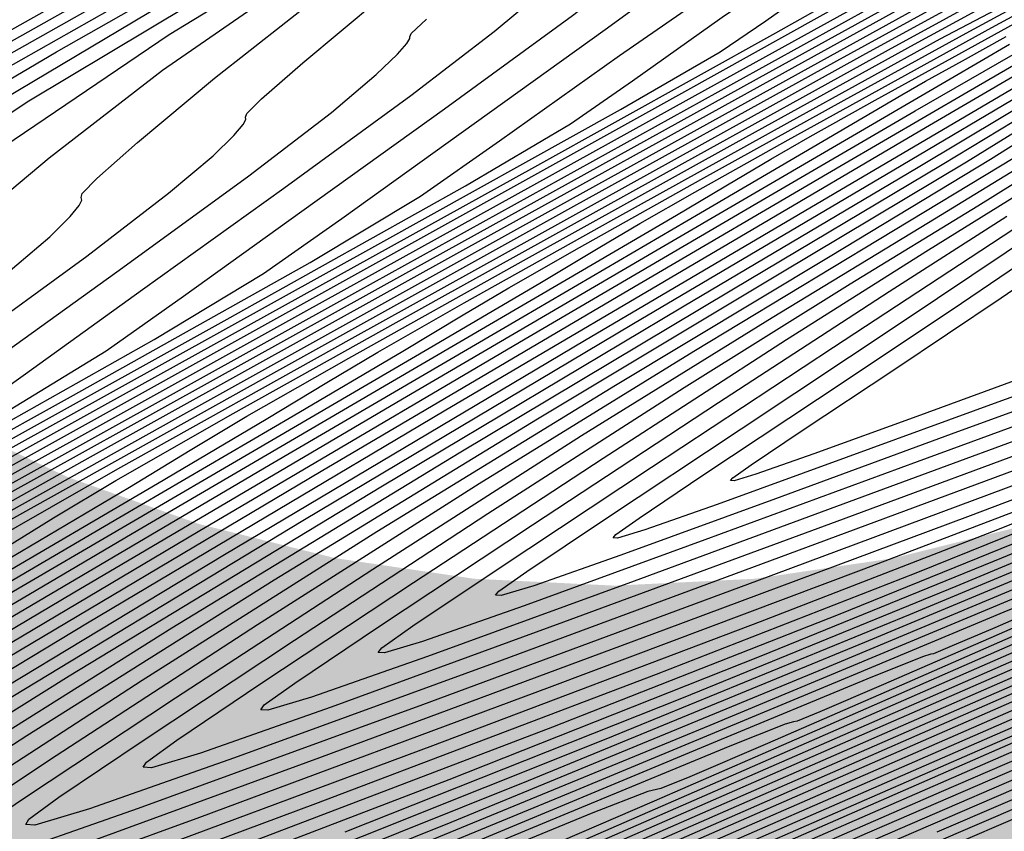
# Model space of a CAD drawing. Extents: x 3249832 to 3255657, y 13789405 to 13793316.
# Tile 344 of 656: x 3254711.84 to 3254717, y 13790579.09 to 13790583.34. Entities that reach past the tile are written whole.
import ezdxf

# ---------------------------------------------------------------- set-up
doc = ezdxf.new("R2010")
doc.units = 0
doc.header["$LTSCALE"] = 100
doc.header["$MEASUREMENT"] = 0
for name, color, linetype in [('GRATIO_CON', 10, 'CONTINUOUS'), ('GRATIO_ICON', 7, 'CONTINUOUS'), ('TARGETS_EAST', 7, 'CONTINUOUS')]:
    doc.layers.add(name, color=color, linetype=linetype)
doc.styles.add('Gratio_032316_contours$0$symbol', font='symbol.shx')
doc.linetypes.add('Gratio_032316_contours$0$DEPRESSION', pattern='A,0.3,["%",Gratio_032316_contours$0$symbol,S=0.05,R=180,X=0,Y=0],0.0001', length=0.3001)

# ---------------------------------------------------------------- blocks, each defined once
blk = doc.blocks.new('Gratio_032316_contours')
at = {"layer": 'GRATIO_CON', "color": 5, "linetype": 'Continuous', "flags": 128}
for points in [[(3254710.3587, 13790582.4219), (3254712.7291, 13790583.7564), (3254714.6896, 13790584.8521), (3254715.7751, 13790585.4686), (3254716.1701, 13790585.7071), (3254716.221, 13790585.7544), (3254716.2168, 13790585.7662), (3254716.2147, 13790585.7742), (3254716.2138, 13790585.779), (3254716.2163, 13790585.7824), (3254716.2349, 13790585.7914), (3254716.285, 13790585.8145), (3254716.3743, 13790585.856), (3254716.4793, 13790585.9048), (3254716.5687, 13790585.9461), (3254716.6667, 13790585.9891), (3254717.0186, 13790586.141), (3254717.9253, 13790586.5331), (3254719.5618, 13790587.2394), (3254721.6001, 13790588.105), (3254723.5867, 13790588.9177), (3254725.1595, 13790589.5097), (3254726.3237, 13790589.8906), (3254727.1764, 13790590.1143)], [(3254710.9166, 13790582.6724), (3254713.0752, 13790583.8906), (3254714.8547, 13790584.888), (3254715.8383, 13790585.451), (3254716.1948, 13790585.6717), (3254716.2394, 13790585.7183), (3254716.2347, 13790585.7313), (3254716.2323, 13790585.7394), (3254716.2314, 13790585.7439), (3254716.2759, 13790585.7651), (3254716.5879, 13790585.9004), (3254717.4346, 13790586.2669), (3254718.9689, 13790586.9291), (3254720.8885, 13790587.7431), (3254722.7769, 13790588.5127), (3254724.2999, 13790589.0821), (3254725.4523, 13790589.4565), (3254726.3108, 13790589.6812), (3254726.9443, 13790589.799), (3254727.3896, 13790589.8421)], [(3254711.4745, 13790582.923), (3254713.4214, 13790584.0249), (3254715.0198, 13790584.9239), (3254715.9014, 13790585.4335), (3254716.2196, 13790585.6362), (3254716.2579, 13790585.6816), (3254716.2528, 13790585.6948), (3254716.2505, 13790585.7021), (3254716.2502, 13790585.705), (3254716.2897, 13790585.7221), (3254716.5628, 13790585.8388), (3254717.3024, 13790586.1575), (3254718.6446, 13790586.7356), (3254720.3392, 13790587.4516), (3254722.0389, 13790588.1389), (3254723.4616, 13790588.6638), (3254724.5834, 13790589.0236), (3254725.4451, 13790589.248), (3254726.0855, 13790589.3672), (3254726.5354, 13790589.4112), (3254726.8236, 13790589.4102), (3254726.984, 13790589.3911), (3254727.0708, 13790589.3672), (3254727.1431, 13790589.3483)], [(3254710.4145, 13790582.2199), (3254712.0325, 13790583.1735), (3254713.7675, 13790584.1592), (3254715.1849, 13790584.9598), (3254715.9646, 13790585.4159), (3254716.2443, 13790585.6006), (3254716.2764, 13790585.6449), (3254716.2708, 13790585.6584), (3254716.2688, 13790585.6647), (3254716.2689, 13790585.6661), (3254716.3035, 13790585.6791), (3254716.5377, 13790585.7772), (3254717.1703, 13790586.0481), (3254718.3204, 13790586.5422), (3254719.7898, 13790587.1601), (3254721.301, 13790587.765)], [(3254710.9226, 13790582.2762), (3254711.887, 13790582.9167), (3254713.1483, 13790583.6745), (3254714.4597, 13790584.4278), (3254715.5151, 13790585.0318), (3254716.0909, 13790585.3812), (3254716.2943, 13790585.5293), (3254716.3154, 13790585.5687), (3254716.3337, 13790585.5874), (3254716.4878, 13790585.6532), (3254716.906, 13790585.8293), (3254717.6718, 13790586.1553), (3254718.6911, 13790586.5771), (3254719.8251, 13790587.0174), (3254720.9468, 13790587.4089)], [(3254711.7558, 13790582.6771), (3254712.6233, 13790583.265), (3254713.7062, 13790583.9249), (3254714.8061, 13790584.5614), (3254715.6811, 13790585.0655), (3254716.1561, 13790585.3589), (3254716.3225, 13790585.486), (3254716.3382, 13790585.5225), (3254716.3505, 13790585.5392), (3254716.4645, 13790585.5885), (3254716.7746, 13790585.7186), (3254717.3478, 13790585.9614), (3254718.1418, 13790586.2856), (3254719.0872, 13790586.6436), (3254720.1085, 13790586.9906), (3254721.1081, 13790587.2919), (3254721.9825, 13790587.5155)], [(3254711.5909, 13790582.2803), (3254711.9945, 13790582.6187), (3254712.589, 13790583.078), (3254713.3596, 13790583.6134), (3254714.2642, 13790584.1753), (3254715.1526, 13790584.6949), (3254715.8475, 13790585.0986), (3254716.2223, 13790585.335), (3254716.352, 13790585.4406), (3254716.3625, 13790585.4738), (3254716.3686, 13790585.4887), (3254716.4421, 13790585.5224), (3254716.6436, 13790585.6072), (3254717.0239, 13790585.7674)], [(3254711.767, 13790582.0088), (3254711.9973, 13790582.2034), (3254712.1048, 13790582.3104), (3254712.1519, 13790582.3682), (3254712.165, 13790582.3967), (3254712.1616, 13790582.4106), (3254712.1675, 13790582.4316), (3254712.2432, 13790582.509), (3254712.4576, 13790582.6986), (3254712.8601, 13790583.0366), (3254713.4222, 13790583.4789), (3254714.0958, 13790583.9618), (3254714.8221, 13790584.4257), (3254715.4991, 13790584.8283), (3254716.014, 13790585.1317), (3254716.2884, 13790585.3112), (3254716.3815, 13790585.3951), (3254716.3867, 13790585.425), (3254716.3867, 13790585.4383), (3254716.4196, 13790585.4562), (3254716.5126, 13790585.4958), (3254716.6999, 13790585.5733), (3254717.0433, 13790585.7024)], [(3254728.5498, 13790585.251), (3254726.1634, 13790583.9218), (3254723.3518, 13790582.3661), (3254720.9598, 13790581.0479), (3254719.6212, 13790580.3147), (3254719.126, 13790580.0478), (3254719.0532, 13790580.0123), (3254719.0038, 13790579.9919), (3254718.6668, 13790579.846), (3254717.7531, 13790579.453), (3254716.0492, 13790578.7221)], [(3254711.6487, 13790581.5165), (3254712.381, 13790582.0428), (3254713.0402, 13790582.524), (3254713.4734, 13790582.8564), (3254713.7087, 13790583.0544), (3254713.8193, 13790583.162), (3254713.8692, 13790583.2182), (3254713.8849, 13790583.2433), (3254713.8838, 13790583.2531), (3254713.8921, 13790583.27), (3254713.9711, 13790583.3448)], [(3254727.2264, 13790584.6203), (3254725.1629, 13790583.471), (3254722.7314, 13790582.1264), (3254720.6623, 13790580.9881), (3254719.5033, 13790580.3569), (3254719.0733, 13790580.1296), (3254719.0088, 13790580.1022), (3254719.0068, 13790580.1047), (3254719.0062, 13790580.1043), (3254719.0066, 13790580.1021), (3254718.9698, 13790580.0833), (3254718.7076, 13790579.9681), (3254717.9944, 13790579.6605), (3254716.6468, 13790579.082)], [(3254711.4682, 13790581.1994), (3254711.8701, 13790581.4859), (3254712.4837, 13790581.9275), (3254713.2233, 13790582.4586), (3254713.889, 13790582.9445), (3254714.3266, 13790583.2802), (3254714.5644, 13790583.4799), (3254714.6766, 13790583.5878), (3254714.7278, 13790583.6431), (3254714.7449, 13790583.6666), (3254714.745, 13790583.6743), (3254714.7535, 13790583.6885), (3254714.8281, 13790583.757), (3254715.0344, 13790583.9341), (3254715.4057, 13790584.2461), (3254715.8448, 13790584.6085), (3254716.222, 13790584.9085), (3254716.4396, 13790585.0627), (3254716.5278, 13790585.104), (3254716.5486, 13790585.0942), (3254716.5631, 13790585.0868), (3254716.6281, 13790585.1028), (3254716.7994, 13790585.1548), (3254717.1139, 13790585.248)], [(3254727.646, 13790584.9184), (3254726.5647, 13790584.3049), (3254724.6626, 13790583.2456), (3254722.4212, 13790582.0066), (3254720.5135, 13790580.9583), (3254719.4444, 13790580.3779), (3254719.0472, 13790580.1698), (3254718.9875, 13790580.1446), (3254718.9539, 13790580.1314), (3254718.7281, 13790580.0318), (3254718.115, 13790579.7655), (3254716.9457, 13790579.2622), (3254715.1564, 13790578.4904)], [(3254711.7259, 13790581.2608), (3254712.2925, 13790581.6055), (3254712.6988, 13790581.8934), (3254713.3187, 13790582.3384), (3254714.0657, 13790582.8745), (3254714.7379, 13790583.3651), (3254715.1797, 13790583.7041), (3254715.4199, 13790583.9059), (3254715.5333, 13790584.0151), (3254715.5914, 13790584.0767), (3254715.6528, 13790584.137), (3254715.7727, 13790584.2429), (3254715.9847, 13790584.4226), (3254716.2358, 13790584.6307), (3254716.4514, 13790584.8033), (3254716.5754, 13790584.8931), (3254716.6247, 13790584.9193), (3254716.6347, 13790584.9179), (3254716.6383, 13790584.9192), (3254716.6592, 13790584.9309), (3254716.7183, 13790584.955), (3254716.8354, 13790584.9917), (3254717.024, 13790585.0332)], [(3254727.408, 13790584.8534), (3254726.8947, 13790584.5522), (3254725.903, 13790583.9896), (3254724.1624, 13790583.0203), (3254722.1111, 13790581.8867), (3254720.3647, 13790580.9284), (3254719.3854, 13790580.399), (3254719.0209, 13790580.2104), (3254718.9656, 13790580.1886), (3254718.9373, 13790580.1778), (3254718.7486, 13790580.0935), (3254718.2357, 13790579.8696), (3254717.2446, 13790579.4421), (3254715.6608, 13790578.758)], [(3254711.3155, 13790580.9743), (3254712.5441, 13790581.6653), (3254713.1168, 13790582.0116), (3254713.5275, 13790582.3008), (3254714.1537, 13790582.7494), (3254714.908, 13790583.2903), (3254715.5868, 13790583.7857)], [(3254727.1082, 13790584.749), (3254726.6255, 13790584.4684), (3254726.1434, 13790584.1859), (3254725.2413, 13790583.6742), (3254723.6621, 13790582.7948), (3254721.801, 13790581.7666), (3254720.2165, 13790580.8975), (3254719.3276, 13790580.4178), (3254718.9964, 13790580.2475), (3254718.9457, 13790580.2286), (3254718.9225, 13790580.2206), (3254718.7702, 13790580.153), (3254718.3569, 13790579.9726), (3254717.5437, 13790579.6217), (3254716.1652, 13790579.0255)], [(3254705.9116, 13790577.8646), (3254708.1175, 13790579.1005), (3254710.7169, 13790580.5458), (3254712.9274, 13790581.7729), (3254714.1757, 13790582.4708), (3254714.7262, 13790582.7961), (3254715.0524, 13790583.0219), (3254715.5221, 13790583.355), (3254716.08, 13790583.7363), (3254716.5646, 13790584.0399), (3254716.8538, 13790584.174), (3254716.982, 13790584.1819), (3254717.0224, 13790584.1408), (3254717.099, 13790584.1397), (3254717.5383, 13790584.3161), (3254718.7171, 13790584.8192), (3254720.8259, 13790585.7202), (3254723.3083, 13790586.7772), (3254725.4214, 13790587.6704), (3254726.6744, 13790588.1882), (3254727.5859, 13790588.5544)], [(3254727.2905, 13790584.9555), (3254726.3459, 13790584.4268), (3254725.5434, 13790583.9762), (3254725.0607, 13790583.6982), (3254724.6407, 13790583.4535), (3254723.918, 13790583.0435), (3254722.6617, 13790582.344), (3254721.181, 13790581.5263), (3254719.92, 13790580.8356), (3254719.2121, 13790580.4553), (3254718.9475, 13790580.3215), (3254718.9062, 13790580.3083), (3254718.8929, 13790580.3062), (3254718.8136, 13790580.272), (3254718.5994, 13790580.1786), (3254718.1418, 13790579.9809), (3254717.1739, 13790579.5607), (3254715.3891, 13790578.7816)], [(3254706.6505, 13790578.2292), (3254708.8775, 13790579.476), (3254711.5017, 13790580.9344), (3254713.7333, 13790582.1722), (3254714.9891, 13790582.8719), (3254715.5116, 13790583.1747), (3254715.7499, 13790583.3365), (3254716.0604, 13790583.5567), (3254716.4291, 13790583.8087), (3254716.7495, 13790584.0094), (3254716.9406, 13790584.0981), (3254717.0252, 13790584.1039), (3254717.0515, 13790584.0781), (3254717.1178, 13790584.0869), (3254717.5212, 13790584.2551), (3254718.6086, 13790584.7221), (3254720.5548, 13790585.555), (3254722.8462, 13790586.5312), (3254724.7967, 13790587.3557), (3254725.9591, 13790587.8362), (3254726.8409, 13790588.1912), (3254728.1881, 13790588.742)], [(3254727.3334, 13790585.034), (3254726.5251, 13790584.5772), (3254725.5714, 13790584.044), (3254724.761, 13790583.5897), (3254724.2782, 13790583.3132), (3254723.8894, 13790583.0872), (3254723.2563, 13790582.7281), (3254722.1614, 13790582.1186), (3254720.871, 13790581.4061), (3254719.7718, 13790580.8047), (3254719.1543, 13790580.4741), (3254718.9231, 13790580.3585), (3254718.8864, 13790580.3481), (3254718.8781, 13790580.349), (3254718.8352, 13790580.3314), (3254718.7206, 13790580.2816), (3254718.4409, 13790580.1605), (3254717.6783, 13790579.8282), (3254716.0589, 13790579.1198), (3254713.414, 13790577.9607)], [(3254707.3893, 13790578.5938), (3254709.6376, 13790579.8515), (3254712.2865, 13790581.3229), (3254714.5393, 13790582.5715), (3254715.8025, 13790583.2729), (3254716.297, 13790583.5533), (3254716.4474, 13790583.6511), (3254716.5986, 13790583.7584), (3254716.7783, 13790583.8812), (3254716.9344, 13790583.9789), (3254717.0275, 13790584.0223), (3254717.0685, 13790584.0259), (3254717.0807, 13790584.0155), (3254717.1366, 13790584.0341), (3254717.5041, 13790584.1941), (3254718.5, 13790584.625), (3254720.2837, 13790585.3899), (3254722.384, 13790586.2852), (3254724.1719, 13790587.0411), (3254725.2438, 13790587.4841), (3254726.0958, 13790587.8279), (3254727.4497, 13790588.3828)], [(3254727.0926, 13790584.9615), (3254726.5761, 13790584.6593), (3254725.7598, 13790584.1988), (3254724.7969, 13790583.6611), (3254723.9786, 13790583.2033), (3254723.4958, 13790582.9281), (3254723.1381, 13790582.721), (3254722.5946, 13790582.4128), (3254721.6612, 13790581.8931), (3254720.561, 13790581.286), (3254719.6235, 13790580.7737), (3254719.0206, 13790580.4595), (3254718.2915, 13790580.1291), (3254716.8174, 13790579.4889), (3254714.2343, 13790578.3611)], [(3254708.1214, 13790578.9547), (3254710.3824, 13790580.2187), (3254713.0458, 13790581.699), (3254715.3103, 13790582.9569), (3254716.5747, 13790583.6637), (3254717.0391, 13790583.9291), (3254717.1039, 13790583.9728), (3254717.1504, 13790583.998), (3254717.4838, 13790584.1438), (3254718.3901, 13790584.5327), (3254720.0122, 13790585.2261), (3254721.9218, 13790586.0394), (3254723.5472, 13790586.7264), (3254724.5284, 13790587.1321), (3254725.3508, 13790587.4647), (3254726.7113, 13790588.0236), (3254729.0535, 13790588.9994)], [(3254728.2301, 13790585.6966), (3254726.9636, 13790584.9582), (3254726.3407, 13790584.5885), (3254725.8187, 13790584.2846), (3254724.9945, 13790583.8205), (3254724.0224, 13790583.2783), (3254723.1962, 13790582.8169), (3254722.7134, 13790582.5431), (3254722.3868, 13790582.3547), (3254721.9329, 13790582.0974), (3254721.161, 13790581.6677), (3254720.251, 13790581.1656), (3254719.4756, 13790580.7422), (3254718.968, 13790580.479), (3254718.3045, 13790580.1798), (3254716.9218, 13790579.5789), (3254714.4934, 13790578.5182)], [(3254708.2229, 13790578.9024), (3254709.3309, 13790579.5354), (3254711.2966, 13790580.6341), (3254713.6124, 13790581.9199), (3254715.5821, 13790583.0104), (3254716.6832, 13790583.6194), (3254717.0889, 13790583.8442), (3254717.1466, 13790583.8778), (3254717.1457, 13790583.8811), (3254717.1445, 13790583.8855), (3254717.1434, 13790583.8904), (3254717.1807, 13790583.9111), (3254717.4473, 13790584.0289), (3254718.1722, 13790584.3412), (3254719.4698, 13790584.8966), (3254720.9974, 13790585.5475), (3254722.2978, 13790586.0971), (3254723.0978, 13790586.428), (3254723.8608, 13790586.7382), (3254725.2345, 13790587.3052), (3254727.6189, 13790588.3002)], [(3254729.0546, 13790586.2845), (3254726.764, 13790584.9663), (3254725.4728, 13790584.2164), (3254724.8369, 13790583.8425), (3254724.304, 13790583.5352), (3254723.4639, 13790583.0639), (3254722.4734, 13790582.5126), (3254721.6314, 13790582.0441), (3254721.1485, 13790581.773), (3254720.8841, 13790581.6222), (3254720.6095, 13790581.4667), (3254720.1606, 13790581.2168), (3254719.6312, 13790580.9249), (3254719.1798, 13790580.679), (3254718.863, 13790580.5174), (3254718.3308, 13790580.2803), (3254717.1312, 13790579.7582), (3254715.0119, 13790578.8318)], [(3254708.4393, 13790578.9555), (3254708.9096, 13790579.2396), (3254709.9357, 13790579.8257), (3254711.7536, 13790580.8419), (3254713.8956, 13790582.031), (3254715.7174, 13790583.0395), (3254716.7359, 13790583.6025), (3254717.1114, 13790583.8099), (3254717.1651, 13790583.8402), (3254717.1647, 13790583.8422), (3254717.164, 13790583.8453), (3254717.1631, 13790583.8492), (3254717.1958, 13790583.8677), (3254717.429, 13790583.9714), (3254718.0632, 13790584.2455), (3254719.1986, 13790584.7319), (3254720.5353, 13790585.3015), (3254721.6731, 13790585.7825), (3254722.3824, 13790586.0759), (3254723.1158, 13790586.375), (3254724.4961, 13790586.946), (3254726.9015, 13790587.9506), (3254729.7318, 13790589.1319)], [(3254728.3425, 13790585.9306), (3254726.0309, 13790584.6011), (3254724.7275, 13790583.8456), (3254724.085, 13790583.4695), (3254723.5467, 13790583.1605), (3254722.6986, 13790582.6855), (3254721.6989, 13790582.1298), (3254720.849, 13790581.6576), (3254720.3661, 13790581.3879), (3254720.1328, 13790581.256), (3254719.9478, 13790581.1513), (3254719.6603, 13790580.9913), (3254719.3214, 13790580.8045), (3254719.0322, 13790580.6472), (3254718.8691, 13790580.5616), (3254718.8072, 13790580.5326), (3254718.7963, 13790580.5313), (3254718.7368, 13790580.5079), (3254718.3316, 13790580.3315), (3254717.2341, 13790579.8504), (3254715.2707, 13790578.9893)], [(3254708.2902, 13790578.7824), (3254708.8295, 13790579.1058), (3254709.155, 13790579.3104), (3254709.5964, 13790579.5768), (3254710.5404, 13790580.1161), (3254712.2107, 13790581.0497), (3254714.1787, 13790582.1422), (3254715.8526, 13790583.0686), (3254716.7886, 13790583.5857), (3254717.1338, 13790583.7764), (3254717.1833, 13790583.8054), (3254717.2116, 13790583.8216), (3254717.4113, 13790583.9122), (3254717.9545, 13790584.1489), (3254718.9275, 13790584.5669), (3254720.0731, 13790585.0555), (3254721.0483, 13790585.4679), (3254721.6671, 13790585.7239), (3254722.3708, 13790586.0117), (3254723.7577, 13790586.5868), (3254726.1842, 13790587.601), (3254729.0395, 13790588.7933)], [(3254727.6304, 13790585.5767), (3254725.2978, 13790584.2359), (3254723.9821, 13790583.4747), (3254723.3331, 13790583.0965), (3254722.7893, 13790582.7858), (3254721.9333, 13790582.3072), (3254720.9245, 13790581.7469), (3254720.0665, 13790581.2712), (3254719.5836, 13790581.0029), (3254719.3815, 13790580.8897), (3254719.2861, 13790580.836), (3254719.1601, 13790580.7659), (3254719.0115, 13790580.6842), (3254718.8844, 13790580.6156), (3254718.8123, 13790580.5787), (3254718.7844, 13790580.5668), (3254718.7788, 13790580.5669), (3254718.7241, 13790580.545), (3254718.3507, 13790580.3824), (3254717.3392, 13790579.9392), (3254715.5301, 13790579.1457), (3254713.4018, 13790578.2134)], [(3254708.1392, 13790578.63), (3254709.002, 13790579.1372), (3254709.5465, 13790579.4628), (3254709.8707, 13790579.6652), (3254710.2831, 13790579.914), (3254711.1451, 13790580.4064), (3254712.6678, 13790581.2575), (3254714.4618, 13790582.2533), (3254715.9878, 13790583.0977), (3254716.8413, 13790583.5688), (3254717.1564, 13790583.7423), (3254717.2019, 13790583.7682), (3254717.2258, 13790583.7815), (3254717.3925, 13790583.8569), (3254717.8453, 13790584.0541), (3254718.6562, 13790584.4024), (3254719.6109, 13790584.8096), (3254720.4236, 13790585.1532), (3254720.9518, 13790585.3718), (3254721.6257, 13790585.6485), (3254723.0193, 13790586.2276), (3254725.4669, 13790587.2514), (3254728.3471, 13790588.4547)], [(3254729.7979, 13790586.8776), (3254726.9184, 13790585.2228), (3254724.5647, 13790583.8708), (3254723.2378, 13790583.1044), (3254722.5896, 13790582.7282), (3254722.0602, 13790582.4267), (3254721.2317, 13790581.9642), (3254720.2552, 13790581.4228), (3254719.424, 13790580.9639), (3254718.9096, 13790580.6872), (3254718.3959, 13790580.4448), (3254717.4452, 13790580.027), (3254715.7898, 13790579.302), (3254713.8428, 13790578.4494)], [(3254711.6567, 13790580.5884), (3254712.3546, 13790580.9871), (3254713.5819, 13790581.6731), (3254715.0281, 13790582.4756), (3254716.2586, 13790583.1558), (3254716.9475, 13790583.5349), (3254717.2026, 13790583.6738), (3254717.2402, 13790583.6936), (3254717.2552, 13790583.7011), (3254717.3554, 13790583.7462), (3254717.6272, 13790583.8645), (3254718.1137, 13790584.0734), (3254718.6865, 13790584.3178), (3254719.1742, 13790584.5239), (3254719.5211, 13790584.6677), (3254720.1357, 13790584.922), (3254721.5425, 13790585.5092), (3254724.0323, 13790586.5523), (3254726.9625, 13790587.7775), (3254729.4569, 13790588.8121)], [(3254728.4245, 13790586.1984), (3254725.4942, 13790584.515), (3254723.0986, 13790583.1404), (3254721.7565, 13790582.3679), (3254721.1619, 13790582.0243), (3254720.8023, 13790581.8194), (3254720.2812, 13790581.5285), (3254719.6669, 13790581.1881), (3254719.1438, 13790580.8996), (3254718.8108, 13790580.7219), (3254718.4243, 13790580.5422), (3254717.6552, 13790580.2048), (3254716.3085, 13790579.615), (3254714.7247, 13790578.9216)], [(3254711.6974, 13790580.5336), (3254712.0177, 13790580.7298), (3254712.3434, 13790580.9256), (3254712.9594, 13790581.2775), (3254714.039, 13790581.8809), (3254715.3113, 13790582.5868), (3254716.3941, 13790583.1849), (3254717.0006, 13790583.5179), (3254717.2257, 13790583.6395), (3254717.2594, 13790583.6563), (3254717.2699, 13790583.6609), (3254717.3369, 13790583.6908), (3254717.5181, 13790583.7696), (3254717.8425, 13790583.909), (3254718.2244, 13790584.0718), (3254718.5494, 13790584.2093), (3254718.8058, 13790584.3156), (3254719.3907, 13790584.5588), (3254720.8041, 13790585.15), (3254723.315, 13790586.2027), (3254726.2702, 13790587.4389), (3254728.7858, 13790588.483)], [(3254727.7378, 13790585.8588), (3254724.7822, 13790584.1612), (3254722.3655, 13790582.7752), (3254721.0159, 13790581.9997), (3254720.4481, 13790581.6723), (3254720.1733, 13790581.5157), (3254719.8059, 13790581.3107), (3254719.3727, 13790581.0707), (3254719.0037, 13790580.8674), (3254718.7614, 13790580.7392), (3254718.4384, 13790580.5909), (3254717.7602, 13790580.2937), (3254716.5679, 13790579.7716), (3254715.1657, 13790579.1576), (3254713.9737, 13790578.6374)], [(3254710.9558, 13790580.0324), (3254711.8495, 13790580.5563), (3254712.4144, 13790580.8906), (3254712.7333, 13790581.0847), (3254713.0302, 13790581.2628), (3254713.5641, 13790581.5679), (3254714.496, 13790582.0887), (3254715.5944, 13790582.6979), (3254716.5295, 13790583.214), (3254717.0537, 13790583.5009), (3254717.2488, 13790583.6053), (3254717.2786, 13790583.619), (3254717.2846, 13790583.6207), (3254717.3184, 13790583.6354), (3254717.4091, 13790583.6748), (3254717.5712, 13790583.7445), (3254717.7622, 13790583.8259), (3254717.9247, 13790583.8946), (3254718.0904, 13790583.9636), (3254718.6457, 13790584.1956), (3254720.0657, 13790584.7908), (3254722.5977, 13790585.8531), (3254725.5778, 13790587.1004), (3254728.1146, 13790588.154)], [(3254729.838, 13790587.1284), (3254727.0512, 13790585.5192), (3254724.0701, 13790583.8073), (3254721.6324, 13790582.4101), (3254720.2753, 13790581.6315), (3254719.7342, 13790581.3204), (3254719.5443, 13790581.2121), (3254719.3306, 13790581.0928), (3254719.0786, 13790580.9533), (3254718.8636, 13790580.8353), (3254718.712, 13790580.7566), (3254718.4526, 13790580.6395), (3254717.8652, 13790580.3826), (3254716.8273, 13790579.9281), (3254715.6067, 13790579.3937), (3254714.5691, 13790578.9409)], [(3254708.7222, 13790578.6568), (3254710.3793, 13790579.6321), (3254711.66, 13790580.3829), (3254712.5613, 13790580.9111), (3254713.1314, 13790581.2475), (3254713.449, 13790581.4395), (3254713.7169, 13790581.6), (3254714.1688, 13790581.8582), (3254714.9531, 13790582.2965), (3254715.8776, 13790582.8091), (3254716.6649, 13790583.243), (3254717.1819, 13790583.5155), (3254717.8725, 13790583.8234), (3254719.325, 13790584.4333), (3254721.8797, 13790585.504), (3254724.8854, 13790586.7618), (3254727.4434, 13790587.8249)], [(3254729.175, 13790586.8025), (3254726.3645, 13790585.1796), (3254723.358, 13790583.4534), (3254720.8993, 13790582.0449), (3254719.5347, 13790581.2632), (3254719.0204, 13790580.9685), (3254718.9152, 13790580.9085), (3254718.8552, 13790580.8751), (3254718.7842, 13790580.8362), (3254718.7233, 13790580.8034), (3254718.6623, 13790580.7741), (3254718.4666, 13790580.6884), (3254717.9702, 13790580.4716), (3254717.0866, 13790580.0847), (3254716.0477, 13790579.6297), (3254715.1645, 13790579.2443), (3254714.6704, 13790579.0315)], [(3254711.7661, 13790580.3207), (3254713.0683, 13790581.0841), (3254713.9851, 13790581.6207), (3254714.5653, 13790581.9614), (3254714.8803, 13790582.1492), (3254715.0905, 13790582.2744), (3254715.3783, 13790582.4389), (3254715.8672, 13790582.7121), (3254716.4435, 13790583.0316), (3254716.9342, 13790583.3021), (3254717.2097, 13790583.4523)], [(3254728.0443, 13790586.2624), (3254725.4327, 13790584.7531), (3254722.6654, 13790583.1632), (3254720.4119, 13790581.871), (3254719.1643, 13790581.1542), (3254718.7052, 13790580.8885), (3254718.6397, 13790580.8491), (3254718.622, 13790580.8411), (3254718.5024, 13790580.7895), (3254718.1803, 13790580.6492), (3254717.6054, 13790580.3977), (3254716.9296, 13790580.1019), (3254716.3552, 13790579.8512), (3254716.0339, 13790579.7128), (3254715.9146, 13790579.6644), (3254715.8956, 13790579.6613), (3254715.8516, 13790579.649), (3254715.5623, 13790579.5339), (3254714.7836, 13790579.2122), (3254713.3533, 13790578.617)], [(3254710.7605, 13790579.6651), (3254712.4595, 13790580.6651), (3254713.7725, 13790581.4347), (3254714.6969, 13790581.9755), (3254715.2823, 13790582.3184), (3254715.596, 13790582.5041), (3254715.7772, 13790582.6116), (3254715.9831, 13790582.7293), (3254716.3242, 13790582.9199), (3254716.7264, 13790583.1429), (3254717.0689, 13790583.3317)], [(3254727.5027, 13790586.0059), (3254725.0203, 13790584.5705), (3254722.4077, 13790583.0687), (3254720.2867, 13790581.8514), (3254719.1137, 13790581.1756), (3254718.6826, 13790580.924), (3254718.6216, 13790580.8854), (3254718.6088, 13790580.8786), (3254718.5211, 13790580.8406), (3254718.2853, 13790580.7381), (3254717.8648, 13790580.5542), (3254717.3706, 13790580.3379), (3254716.9506, 13790580.1546), (3254716.7156, 13790580.0534), (3254716.6284, 13790580.018), (3254716.6146, 13790580.0158), (3254716.5711, 13790580.0021), (3254716.2803, 13790579.8847), (3254715.496, 13790579.5593), (3254714.0543, 13790578.9586)], [(3254711.4399, 13790580.0012), (3254713.1528, 13790581.0094), (3254714.4767, 13790581.7853), (3254715.4088, 13790582.3303), (3254715.9992, 13790582.6754), (3254716.3117, 13790582.859), (3254716.464, 13790582.9487), (3254716.5879, 13790583.0195), (3254716.7815, 13790583.1276), (3254717.0096, 13790583.2539)], [(3254728.7478, 13790586.7991), (3254726.961, 13790585.7494), (3254724.6079, 13790584.3878), (3254722.15, 13790582.9742), (3254720.1615, 13790581.8318), (3254719.0631, 13790581.1971), (3254718.6599, 13790580.9594), (3254718.6034, 13790580.9218), (3254718.5956, 13790580.9161), (3254718.5399, 13790580.8917), (3254718.3903, 13790580.8269), (3254718.1242, 13790580.7107), (3254717.8116, 13790580.574), (3254717.546, 13790580.4581), (3254717.3974, 13790580.3941), (3254717.3422, 13790580.3717), (3254717.3335, 13790580.3703), (3254717.2905, 13790580.3551), (3254716.9983, 13790580.2355), (3254716.2084, 13790579.9064), (3254714.7553, 13790579.3002), (3254712.8064, 13790578.4968)], [(3254710.2153, 13790579.2064), (3254712.1194, 13790580.3374), (3254713.8462, 13790581.3537), (3254715.1808, 13790582.1359), (3254716.1206, 13790582.6851), (3254716.7162, 13790583.0323), (3254717.0273, 13790583.2138)], [(3254728.1378, 13790586.5036), (3254726.4194, 13790585.4929), (3254724.1955, 13790584.2051), (3254721.8923, 13790582.8797), (3254720.0364, 13790581.8123), (3254719.0125, 13790581.2185), (3254718.6373, 13790580.9949), (3254718.5853, 13790580.9581), (3254718.5824, 13790580.9536), (3254718.5586, 13790580.9428), (3254718.4953, 13790580.9158), (3254718.3835, 13790580.8672), (3254718.2524, 13790580.8102), (3254718.1409, 13790580.7621), (3254718.0363, 13790580.7184), (3254717.7198, 13790580.5869), (3254716.9209, 13790580.2532), (3254715.4564, 13790579.6417), (3254713.4917, 13790578.8316)], [(3254709.7009, 13790578.7469), (3254711.5361, 13790579.8562), (3254713.4201, 13790580.9757), (3254715.0366, 13790581.928), (3254716.1456, 13790582.5788), (3254716.8101, 13790582.9667), (3254717.1693, 13790583.1736), (3254717.3482, 13790583.2733), (3254717.4157, 13790583.3078), (3254717.4269, 13790583.3111), (3254717.4277, 13790583.3112), (3254717.428, 13790583.3122), (3254717.4287, 13790583.3123), (3254717.4763, 13790583.3295), (3254717.8003, 13790583.4614), (3254718.6761, 13790583.8253), (3254720.2412, 13790584.4802), (3254722.0826, 13790585.2504), (3254723.6496, 13790585.9016), (3254724.5594, 13790586.2697), (3254725.0999, 13790586.4703), (3254725.7268, 13790586.6894), (3254726.7566, 13790587.0552), (3254727.9474, 13790587.4663)], [(3254728.0664, 13790586.6077), (3254726.9178, 13790585.9127), (3254725.3361, 13790584.9799), (3254723.3707, 13790583.8398), (3254721.3769, 13790582.6907), (3254719.786, 13790581.7731), (3254718.9113, 13790581.2614), (3254718.592, 13790581.0659), (3254718.5493, 13790581.0308), (3254718.5505, 13790581.0262), (3254718.5501, 13790581.0249), (3254718.5489, 13790581.0256), (3254718.5111, 13790581.0115), (3254718.2535, 13790580.9052), (3254717.5562, 13790580.6143), (3254716.2672, 13790580.0764), (3254714.5051, 13790579.3515), (3254712.4565, 13790578.5298)], [(3254710.3504, 13790579.065), (3254712.1959, 13790580.1806), (3254714.0651, 13790581.2918), (3254715.6138, 13790582.2047), (3254716.5872, 13790582.7766), (3254717.087, 13790583.0691), (3254717.3042, 13790583.1944), (3254717.4028, 13790583.2494), (3254717.44, 13790583.2687), (3254717.446, 13790583.2712), (3254717.4463, 13790583.2723), (3254717.4464, 13790583.2739), (3254717.4471, 13790583.274), (3254717.4907, 13790583.2892), (3254717.786, 13790583.4084), (3254718.583, 13790583.7387), (3254720.007, 13790584.334), (3254721.6821, 13790585.0345), (3254723.1076, 13790585.6269), (3254723.9382, 13790585.9627), (3254724.4507, 13790586.1529), (3254725.0776, 13790586.3728), (3254726.1152, 13790586.742), (3254727.3154, 13790587.1566)], [(3254727.4359, 13790586.3004), (3254726.3078, 13790585.6173), (3254724.7944, 13790584.7235), (3254722.9583, 13790583.6571), (3254721.1191, 13790582.5962), (3254719.6608, 13790581.7535), (3254718.8607, 13790581.2828), (3254718.5694, 13790581.1013), (3254718.5313, 13790581.0671), (3254718.5331, 13790581.0618), (3254718.533, 13790581.0604), (3254718.5317, 13790581.0614), (3254718.4977, 13790581.0499), (3254718.2692, 13790580.9571), (3254717.652, 13790580.7008), (3254716.5064, 13790580.2238), (3254714.9114, 13790579.5693), (3254713.0004, 13790578.8056)], [(3254709.4615, 13790578.4248), (3254711.0257, 13790579.3982), (3254712.9133, 13790580.5386), (3254714.7994, 13790581.6597), (3254716.2948, 13790582.5414), (3254717.1184, 13790583.0259), (3254717.4219, 13790583.2047), (3254717.4652, 13790583.2313), (3254717.4648, 13790583.2335), (3254717.4647, 13790583.2356), (3254717.4655, 13790583.2358), (3254717.5052, 13790583.2489), (3254717.7716, 13790583.3554), (3254718.49, 13790583.6521), (3254719.7728, 13790584.1879), (3254721.2817, 13790584.8186), (3254722.5657, 13790585.3521), (3254723.317, 13790585.6558), (3254723.8015, 13790585.8354), (3254724.4283, 13790586.0562), (3254725.4738, 13790586.4288), (3254726.6833, 13790586.8469), (3254727.6696, 13790587.1492)], [(3254727.552, 13790586.4626), (3254726.8053, 13790585.993), (3254725.6978, 13790585.3218), (3254724.2528, 13790584.467), (3254722.5459, 13790583.4745), (3254720.8614, 13790582.5017), (3254719.5356, 13790581.734), (3254718.8101, 13790581.3043), (3254718.5468, 13790581.1368), (3254718.5133, 13790581.1035), (3254718.5157, 13790581.0974), (3254718.5158, 13790581.0958), (3254718.5145, 13790581.0972), (3254718.4843, 13790581.0883), (3254718.2849, 13790581.009), (3254717.7477, 13790580.7874), (3254716.7456, 13790580.3711), (3254715.3176, 13790579.787), (3254713.5444, 13790579.0815)], [(3254710.0656, 13790578.7159), (3254711.5627, 13790579.6503), (3254713.3231, 13790580.7164), (3254715.0568, 13790581.7488), (3254716.4213, 13790582.5555), (3254717.1708, 13790582.9999), (3254717.4459, 13790583.166), (3254717.4841, 13790583.1928), (3254717.483, 13790583.1962), (3254717.4828, 13790583.1983), (3254717.4837, 13790583.198), (3254717.5196, 13790583.2088), (3254717.7573, 13790583.3024), (3254718.397, 13790583.5655), (3254719.5386, 13790584.0417), (3254720.8813, 13790584.6027), (3254722.0237, 13790585.0773), (3254722.6958, 13790585.3489), (3254723.1524, 13790585.518), (3254723.7791, 13790585.7395), (3254724.8324, 13790586.1157), (3254726.0513, 13790586.5372), (3254727.0452, 13790586.8419), (3254727.5265, 13790586.9139)], [(3254727.3184, 13790586.425), (3254726.9235, 13790586.1557), (3254726.1748, 13790585.6857), (3254725.0878, 13790585.0264), (3254723.7111, 13790584.2105), (3254722.1335, 13790583.2918), (3254720.6037, 13790582.4072), (3254719.4105, 13790581.7144), (3254718.7594, 13790581.3258), (3254718.5237, 13790581.1732), (3254718.4935, 13790581.1429), (3254718.4703, 13790581.1296), (3254718.3009, 13790581.0612), (3254717.8436, 13790580.8739), (3254716.9848, 13790580.5185), (3254715.7239, 13790580.0048), (3254714.0883, 13790579.3573), (3254712.1632, 13790578.6194)], [(3254711.2736, 13790579.2979), (3254712.6368, 13790580.1542), (3254714.143, 13790581.0713), (3254715.572, 13790581.926), (3254716.6747, 13790582.5829), (3254717.2757, 13790582.9476)], [(3254717.4629, 13790580.8136), (3254716.5363, 13790580.4404), (3254715.1762, 13790579.909), (3254713.3894, 13790579.2301), (3254711.5233, 13790578.5347)], [(3254710.7836, 13790578.8796), (3254711.8777, 13790579.5889), (3254713.1738, 13790580.4061), (3254714.553, 13790581.2488), (3254715.8295, 13790582.0147), (3254716.8013, 13790582.5971), (3254717.328, 13790582.9224)], [(3254717.7018, 13790580.9615), (3254716.9425, 13790580.6582), (3254715.7202, 13790580.1849), (3254714.0025, 13790579.5354), (3254712.1527, 13790578.8471)], [(3254711.4076, 13790579.182), (3254712.4817, 13790579.8799), (3254713.7109, 13790580.6581), (3254714.9629, 13790581.4262), (3254716.0872, 13790582.1032), (3254716.928, 13790582.6104), (3254717.3807, 13790582.8953)], [(3254717.3488, 13790580.876), (3254716.2641, 13790580.4607), (3254714.6156, 13790579.8407), (3254712.7822, 13790579.1596), (3254711.2555, 13790578.6025)], [(3254711.2378, 13790578.9581), (3254712.0316, 13790579.4844), (3254713.0858, 13790580.1709), (3254714.2479, 13790580.91), (3254715.3729, 13790581.6036), (3254716.345, 13790582.1913), (3254717.0555, 13790582.6225)], [(3254717.755, 13790581.0939), (3254716.8081, 13790580.7366), (3254715.2287, 13790580.146), (3254713.4117, 13790579.4721), (3254711.8781, 13790578.9117)], [(3254717.264, 13790581.0572), (3254715.9117, 13790580.5556), (3254714.3204, 13790579.9666), (3254712.9658, 13790579.4713), (3254712.2047, 13790579.2047), (3254711.9189, 13790579.1194), (3254711.8714, 13790579.1219), (3254711.888, 13790579.15), (3254712.045, 13790579.2653), (3254712.4814, 13790579.5603), (3254713.2795, 13790580.0892), (3254714.2938, 13790580.753), (3254715.322, 13790581.4139), (3254716.1929, 13790581.9583), (3254716.8608, 13790582.3673), (3254717.311, 13790582.6455)], [(3254717.3398, 13790581.162), (3254716.1225, 13790580.7119), (3254714.6905, 13790580.1826), (3254713.4718, 13790579.737), (3254712.787, 13790579.4971), (3254712.5299, 13790579.4203), (3254712.4871, 13790579.4226), (3254712.5045, 13790579.4495), (3254712.6632, 13790579.5647), (3254713.1032, 13790579.8614), (3254713.9035, 13790580.3916), (3254714.8979, 13790581.044), (3254715.859, 13790581.6659), (3254716.6029, 13790582.1357), (3254717.1187, 13790582.4552)], [(3254717.4156, 13790581.2667), (3254716.3332, 13790580.8683), (3254715.0607, 13790580.3985), (3254713.9777, 13790580.0026), (3254713.3693, 13790579.7896), (3254713.1408, 13790579.7213), (3254713.1029, 13790579.7233), (3254713.1211, 13790579.7491), (3254713.2814, 13790579.8642), (3254713.7251, 13790580.1625), (3254714.5275, 13790580.6941), (3254715.5019, 13790581.335), (3254716.3961, 13790581.9178), (3254717.013, 13790582.313)], [(3254717.4915, 13790581.3714), (3254716.544, 13790581.0246), (3254715.4308, 13790580.6144), (3254714.4836, 13790580.2683), (3254713.9516, 13790580.082), (3254713.7517, 13790580.0223), (3254713.7186, 13790580.024), (3254713.7376, 13790580.0486), (3254713.8997, 13790580.1637), (3254714.3469, 13790580.4636), (3254715.1515, 13790580.9965), (3254716.1059, 13790581.626), (3254716.9331, 13790582.1698), (3254717.423, 13790582.4902)], [(3254717.6431, 13790581.5808), (3254716.9655, 13790581.3374), (3254716.171, 13790581.0462), (3254715.4955, 13790580.7996), (3254715.1161, 13790580.6668), (3254714.9736, 13790580.6242), (3254714.95, 13790580.6254), (3254714.9644, 13790580.6435), (3254715.0857, 13790580.7294), (3254715.4203, 13790580.9536), (3254716.021, 13790581.352), (3254716.7271, 13790581.8224), (3254717.3249, 13790582.2278)]]:
    blk.add_lwpolyline(points, dxfattribs=at)
at = {"layer": 'GRATIO_CON', "color": 5, "linetype": 'Gratio_032316_contours$0$DEPRESSION', "flags": 128}
blk.add_lwpolyline([(3254717.7184, 13790581.687), (3254717.1761, 13790581.4941), (3254716.541, 13790581.2622), (3254716.0014, 13790581.0653), (3254715.6984, 13790580.9592), (3254715.5846, 13790580.9252), (3254715.5657, 13790580.9262), (3254715.5772, 13790580.9406), (3254715.6741, 13790581.0092), (3254715.9414, 13790581.1883), (3254716.4211, 13790581.5067), (3254716.9845, 13790581.8839), (3254717.4601, 13790582.2116), (3254717.7197, 13790582.4079), (3254717.8082, 13790582.4955), (3254717.814, 13790582.5229), (3254717.8234, 13790582.5364), (3254717.9153, 13790582.5714), (3254718.1664, 13790582.661), (3254718.6112, 13790582.8184), (3254719.1135, 13790582.9777), (3254719.4945, 13790583.0533), (3254719.6256, 13790582.9878), (3254719.578, 13790582.8366), (3254719.473, 13790582.6833), (3254719.4004, 13790582.5885), (3254719.3251, 13790582.5212), (3254719.1806, 13790582.427), (3254718.9265, 13790582.2699), (3254718.6272, 13790582.0858), (3254718.373, 13790581.9285), (3254718.2314, 13790581.8388), (3254718.1788, 13790581.8059), (3254718.1683, 13790581.8058), (3254718.1457, 13790581.8116), (3254718.0264, 13790581.7856), (3254717.7184, 13790581.687)], close=True, dxfattribs=at)
at = {"layer": 'GRATIO_ICON', "color": 7, "linetype": 'Continuous', "flags": 128}
for points in [[(3254709.8008, 13790582.1714), (3254712.383, 13790583.6221), (3254714.5245, 13790584.8162), (3254715.712, 13790585.486), (3254716.1454, 13790585.7422), (3254716.2028, 13790585.7896), (3254716.1994, 13790585.7994), (3254716.1976, 13790585.806), (3254716.197, 13790585.81), (3254716.197, 13790585.8121), (3254716.1975, 13790585.8125), (3254716.1983, 13790585.8119), (3254716.208, 13790585.8146), (3254716.27, 13790585.8416), (3254716.4363, 13790585.9179), (3254716.7331, 13790586.0559), (3254717.0822, 13790586.2183), (3254717.3796, 13790586.3555), (3254717.5943, 13790586.4506), (3254717.9869, 13790586.6185), (3254718.8912, 13790587.0071), (3254720.5106, 13790587.7045)], [(3254711.1508, 13790582.5683), (3254712.5904, 13790583.424), (3254714.1136, 13790584.2935), (3254715.35, 13790584.9957), (3254716.0277, 13790585.3984), (3254716.2691, 13790585.5651), (3254716.2949, 13790585.6082), (3254716.2889, 13790585.6219), (3254716.287, 13790585.6273), (3254716.2877, 13790585.6272), (3254716.3173, 13790585.6361), (3254716.5126, 13790585.7156), (3254717.0381, 13790585.9387), (3254717.9961, 13790586.3487), (3254719.2405, 13790586.8686), (3254720.563, 13790587.3912)], [(3254711.5387, 13790581.6269), (3254712.1913, 13790582.1034), (3254712.6202, 13790582.4326), (3254712.853, 13790582.6289), (3254712.962, 13790582.7362), (3254713.0105, 13790582.7932), (3254713.025, 13790582.82), (3254713.0227, 13790582.8318), (3254713.0298, 13790582.8508), (3254713.1071, 13790582.9269), (3254713.3243, 13790583.1169), (3254713.7258, 13790583.4544), (3254714.2554, 13790583.8798), (3254714.8321, 13790584.3102), (3254715.3801, 13790584.676), (3254715.8457, 13790584.9614), (3254716.1809, 13790585.1638), (3254716.3556, 13790585.2849), (3254716.4129, 13790585.3453), (3254716.4141, 13790585.3695), (3254716.4305, 13790585.3852), (3254716.5735, 13790585.4309), (3254716.9644, 13790585.548), (3254717.6718, 13790585.7587)], [(3254727.8881, 13790584.9356), (3254725.6631, 13790583.6964), (3254723.0416, 13790582.2463), (3254720.811, 13790581.018), (3254719.5623, 13790580.3358), (3254719.0997, 13790580.0885), (3254719.0313, 13790580.0565), (3254718.9871, 13790580.0385), (3254718.6871, 13790579.9082), (3254717.8736, 13790579.5574), (3254716.3479, 13790578.9023)], [(3254707.3575, 13790578.7251), (3254709.9321, 13790580.1573), (3254712.1214, 13790581.3736), (3254713.3623, 13790582.0698), (3254713.9407, 13790582.4175), (3254714.3549, 13790582.7073), (3254714.9835, 13790583.1541), (3254715.7278, 13790583.6696), (3254716.3697, 13790584.09), (3254716.7469, 13790584.2943), (3254716.9206, 13790584.3346), (3254717.0082, 13790584.306), (3254717.1033, 13790584.2861), (3254717.2046, 13790584.2826), (3254717.2875, 13790584.2859), (3254717.3985, 13790584.3156), (3254717.869, 13790584.5093), (3254719.1019, 13790585.0342), (3254721.3037, 13790585.9736), (3254723.8953, 13790587.0766), (3254726.1014, 13790588.0086), (3254727.4061, 13790588.5473)], [(3254727.1204, 13790584.8097), (3254726.3258, 13790584.3626), (3254725.8431, 13790584.0833), (3254725.3921, 13790583.8197), (3254724.5796, 13790583.3588), (3254723.1619, 13790582.5694), (3254721.491, 13790581.6464), (3254720.0683, 13790580.8665), (3254719.2698, 13790580.4366), (3254718.972, 13790580.2845), (3254718.926, 13790580.2684), (3254718.9077, 13790580.2634), (3254718.7919, 13790580.2125), (3254718.4781, 13790580.0756), (3254717.8427, 13790579.8013), (3254716.6695, 13790579.2931), (3254714.7192, 13790578.4434)], [(3254707.5361, 13790578.5652), (3254708.7262, 13790579.245), (3254710.8395, 13790580.4263), (3254713.3293, 13790581.8087), (3254715.4469, 13790582.9813), (3254716.6304, 13790583.6364), (3254717.0664, 13790583.8784), (3254717.1281, 13790583.9153), (3254717.1268, 13790583.9199), (3254717.1251, 13790583.9258), (3254717.1236, 13790583.9316), (3254717.1656, 13790583.9546), (3254717.4656, 13790584.0863), (3254718.2811, 13790584.437), (3254719.741, 13790585.0614), (3254721.4596, 13790585.7934), (3254722.9225, 13790586.4118), (3254723.8131, 13790586.78), (3254724.6058, 13790587.1014), (3254725.9729, 13790587.6644), (3254728.3362, 13790588.6498)], [(3254727.497, 13790585.3314), (3254726.2182, 13790584.5873), (3254725.5888, 13790584.2155), (3254725.0614, 13790583.9099), (3254724.2292, 13790583.4422), (3254723.2479, 13790582.8955), (3254722.4138, 13790582.4305), (3254721.9309, 13790582.158), (3254721.6354, 13790581.9885), (3254721.2712, 13790581.7821), (3254720.6608, 13790581.4422), (3254719.9411, 13790581.0453), (3254719.3277, 13790580.7106), (3254718.9155, 13790580.4982), (3254718.3176, 13790580.23), (3254717.0265, 13790579.6686), (3254714.7527, 13790578.675)], [(3254708.8434, 13790578.9806), (3254709.7139, 13790579.492), (3254710.2635, 13790579.8197), (3254710.5863, 13790580.0201), (3254710.9699, 13790580.2512), (3254711.7499, 13790580.6968), (3254713.1248, 13790581.4653), (3254714.7449, 13790582.3645), (3254716.1232, 13790583.1268), (3254716.8944, 13790583.5518), (3254717.1795, 13790583.708), (3254717.2211, 13790583.7309), (3254717.2405, 13790583.7413), (3254717.3739, 13790583.8015), (3254717.7362, 13790583.9593), (3254718.385, 13790584.2379), (3254719.1487, 13790584.5637), (3254719.7989, 13790584.8386), (3254720.2364, 13790585.0197), (3254720.8807, 13790585.2853), (3254722.2809, 13790585.8684), (3254724.7496, 13790586.9019), (3254727.6548, 13790588.1161)], [(3254729.1112, 13790586.538), (3254726.2063, 13790584.8689), (3254723.8316, 13790583.5056), (3254722.4971, 13790582.7362), (3254721.8758, 13790582.3762), (3254721.4312, 13790582.123), (3254720.7564, 13790581.7464), (3254719.9611, 13790581.3054), (3254719.2839, 13790580.9318), (3254718.8602, 13790580.7046), (3254718.4101, 13790580.4935), (3254717.5502, 13790580.1159), (3254716.0491, 13790579.4585), (3254714.2838, 13790578.6855)], [(3254711.0727, 13790579.9764), (3254712.3642, 13790580.7335), (3254713.2732, 13790581.2659), (3254713.8483, 13790581.6045), (3254714.1647, 13790581.7944), (3254714.4037, 13790581.9372), (3254714.7736, 13790582.1486), (3254715.4101, 13790582.5043), (3254716.1605, 13790582.9203), (3254716.7995, 13790583.2726), (3254717.1583, 13790583.4681)], [(3254728.586, 13790586.5189), (3254725.8451, 13790584.9358), (3254722.9231, 13790583.2577), (3254720.5371, 13790581.8906), (3254719.2149, 13790581.1327), (3254718.7278, 13790580.853), (3254718.6578, 13790580.8127), (3254718.6352, 13790580.8036), (3254718.4837, 13790580.7384), (3254718.0752, 13790580.5604), (3254717.346, 13790580.2412), (3254716.4886, 13790579.8658), (3254715.7599, 13790579.5478), (3254715.3521, 13790579.3722), (3254715.2008, 13790579.3107), (3254715.1767, 13790579.3068), (3254715.1322, 13790579.296), (3254714.8443, 13790579.1831), (3254714.0712, 13790578.8651)], [(3254709.0515, 13790578.4287), (3254710.8764, 13790579.5317), (3254712.775, 13790580.6596), (3254714.4594, 13790581.6513), (3254715.7039, 13790582.3809), (3254716.5332, 13790582.8643), (3254717.0345, 13790583.1528), (3254717.2936, 13790583.2972), (3254717.3914, 13790583.3469), (3254717.4078, 13790583.351), (3254717.4092, 13790583.35), (3254717.4097, 13790583.3505), (3254717.4103, 13790583.3505), (3254717.4618, 13790583.3698), (3254717.8146, 13790583.5144), (3254718.7691, 13790583.912), (3254720.4753, 13790584.6264), (3254722.483, 13790585.4663), (3254724.1916, 13790586.1764), (3254725.1805, 13790586.5766), (3254725.749, 13790586.7878), (3254726.3761, 13790587.006), (3254727.3979, 13790587.3683)], [(3254727.5278, 13790586.2082), (3254725.8777, 13790585.2364), (3254723.7831, 13790584.0225), (3254721.6346, 13790582.7852), (3254719.9112, 13790581.7927), (3254718.9619, 13790581.24), (3254718.6146, 13790581.0304), (3254718.5671, 13790580.9946), (3254718.5268, 13790580.9739), (3254718.2397, 13790580.853), (3254717.4614, 13790580.5274), (3254716.0283, 13790579.929), (3254714.0989, 13790579.1337), (3254711.9125, 13790578.2539)], [(3254710.6696, 13790579.0069), (3254712.0997, 13790579.9022), (3254713.7331, 13790580.8938), (3254715.3144, 13790581.8374), (3254716.548, 13790582.5692), (3254717.2232, 13790582.9737)], [(3254717.2239, 13790580.6659), (3254716.1301, 13790580.2226), (3254714.6323, 13790579.6332), (3254712.7763, 13790578.9247)], [(3254717.1882, 13790580.9525), (3254715.7009, 13790580.3992), (3254713.9503, 13790579.7507), (3254712.4599, 13790579.2056), (3254711.6225, 13790578.9123)], [(3254711.4267, 13790578.9658), (3254711.8596, 13790579.2592), (3254712.6555, 13790579.7868), (3254713.6898, 13790580.4619), (3254714.7849, 13790581.162), (3254715.7829, 13790581.781), (3254716.6029, 13790582.2793), (3254717.1833, 13790582.634)], [(3254717.5673, 13790581.4761), (3254716.7547, 13790581.181), (3254715.8009, 13790580.8303), (3254714.9896, 13790580.534), (3254714.5338, 13790580.3744), (3254714.3627, 13790580.3232), (3254714.3343, 13790580.3247), (3254714.3516, 13790580.3464), (3254714.4973, 13790580.4496), (3254714.8992, 13790580.7189), (3254715.6208, 13790581.1973), (3254716.4698, 13790581.7609), (3254717.1897, 13790582.2441)]]:
    blk.add_lwpolyline(points, dxfattribs=at)

msp = doc.modelspace()

# ---------------------------------------------------------------- linework, layer by layer
at = {"layer": 'TARGETS_EAST', "color": 1, "const_width": 2.5}
msp.add_lwpolyline([(3254706.2075, 13790587.8749, 1), (3254723.7075, 13790587.8749, 1)], format="xyb", close=True, dxfattribs=at)

# ---------------------------------------------------------------- block references
at = {"layer": 'TARGETS_EAST'}
msp.add_blockref('Gratio_032316_contours', (0, 0), dxfattribs=at)

doc.saveas('drawing.dxf')
